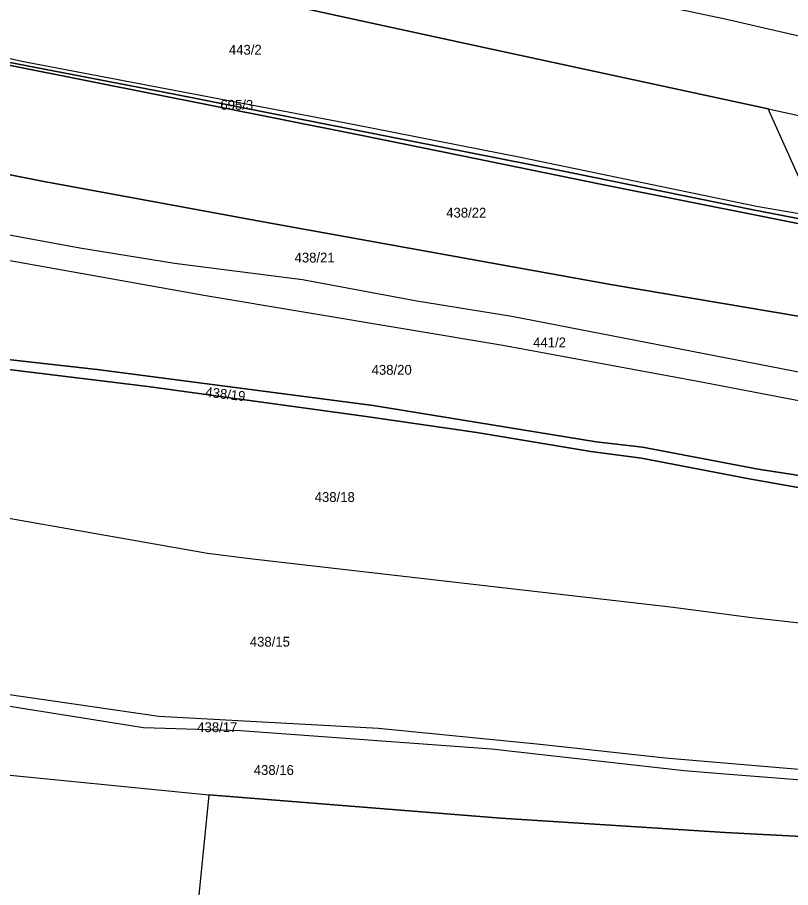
# Model space of a CAD drawing. Extents: x -629983 to -626385, y -1072828 to -1067897.
# Drawn here: x -627910.7 to -627674, y -1070295.9 to -1070029.7 of the extents above; entities that cross this region are included whole.
import ezdxf

# ---------------------------------------------------------------- set-up
doc = ezdxf.new("R2010")
doc.units = 0
doc.layers.add('Parcela nároku', color=7, linetype='Continuous')
doc.layers.add('Parcelní číslo', color=7, linetype='Continuous')

msp = doc.modelspace()

# ---------------------------------------------------------------- linework, layer by layer
at = {"layer": 'Parcela nároku'}
for points in [[(-627785.37, -1070010.96), (-627815.83, -1070004.37), (-627832.37, -1070000.14), (-627917.86, -1069981.38), (-627952.2, -1069973.99), (-627997.79, -1069964.89), (-628108.17, -1069942.02), (-628123.08, -1069937.86), (-628128.45, -1069964.26), (-628121.1, -1069966.23), (-628068.5, -1069978.38), (-628049.14, -1069982.94), (-627987.49, -1069993.82), (-627957.44, -1069999.19), (-627851.46, -1070020.69), (-627771.2, -1070038.21), (-627680.83, -1070057.74), (-627610.86, -1070072.86), (-627606.78, -1070048.94), (-627627.64, -1070045.09), (-627665.3, -1070036.87), (-627694.05, -1070030.28)], [(-627666.13, -1070090.61), (-627680.83, -1070057.74), (-627771.2, -1070038.21), (-627851.46, -1070020.69), (-627957.44, -1069999.19), (-627987.49, -1069993.82), (-627994.3, -1070025.41), (-627931.81, -1070038.01), (-627909.37, -1070043.13), (-627808.55, -1070062.26), (-627756.21, -1070072.57), (-627684.46, -1070087.52)], [(-627931.81, -1070038.01), (-627909.37, -1070043.13), (-627808.55, -1070062.26), (-627756.21, -1070072.57), (-627684.46, -1070087.52), (-627666.13, -1070090.61), (-627665.49, -1070092.47), (-627685.98, -1070088.51), (-627744.56, -1070076.52), (-627862.67, -1070053.18), (-627913.56, -1070043.43), (-627933.4, -1070039.04), (-627957.2, -1070034.43), (-627994.76, -1070026.71), (-627994.3, -1070025.41)], [(-627680.83, -1070057.74), (-627610.86, -1070072.86), (-627595.24, -1070075.25), (-627468.61, -1070101.85), (-627442.17, -1070107.72), (-627364.53, -1070123.84), (-627377.67, -1070134.13), (-627391.03, -1070143.4), (-627442.56, -1070132.48), (-627467.16, -1070127.17), (-627646.79, -1070091.19), (-627656.25, -1070092.65), (-627666.13, -1070090.61)], [(-628060.11, -1070271.11), (-628056.15, -1070244.07), (-628008.92, -1070250.2), (-627943.87, -1070258.43), (-627852.12, -1070267.55), (-627857.41, -1070320.6), (-627935.31, -1070316.64), (-627972.58, -1070313.71), (-628063.81, -1070300.51)], [(-627694, -1070279.01), (-627762.73, -1070274.69), (-627852.12, -1070267.55), (-627857.41, -1070320.6), (-627807.86, -1070322.13), (-627780.69, -1070322.36), (-627715.75, -1070324.53), (-627668.16, -1070326.84), (-627643.99, -1070328.38), (-627633.37, -1070319.16), (-627623.56, -1070329.68), (-627607.68, -1070330.66), (-627612.15, -1070314.31), (-627620.1, -1070282.88)]]:
    msp.add_lwpolyline(points, close=True, dxfattribs=at)
for points in [[(-627606.99, -1070025.62), (-627530.78, -1070041.4), (-627480.36, -1070051.91), (-627431.09, -1070066.57), (-627407.3, -1070072.95), (-627375.51, -1070080.32), (-627338.48, -1070088.13), (-627343.64, -1070096.86), (-627350.14, -1070106.49), (-627376.78, -1070100.94), (-627424.66, -1070089.97), (-627464, -1070079.68), (-627481.02, -1070075.36), (-627509.15, -1070069.78), (-627606.78, -1070048.94), (-627627.64, -1070045.09), (-627665.3, -1070036.87), (-627694.05, -1070030.28), (-627785.37, -1070010.96)], [(-627656.93, -1070095.7), (-627731.73, -1070080.89), (-627775.1, -1070072.02), (-627806.2, -1070065.63), (-627852.27, -1070056.45), (-627887.22, -1070049.55), (-627971.76, -1070032.76)], [(-627971.76, -1070032.76), (-627887.22, -1070049.55), (-627852.27, -1070056.45), (-627806.2, -1070065.63), (-627775.1, -1070072.02), (-627731.73, -1070080.89), (-627656.93, -1070095.7)], [(-627913.56, -1070043.43), (-627862.67, -1070053.18), (-627744.56, -1070076.52), (-627685.98, -1070088.51), (-627665.49, -1070092.47)], [(-627971.18, -1070066.38), (-627903.13, -1070079.86), (-627834.3, -1070092.45), (-627728.5, -1070111.57), (-627646.27, -1070125.36), (-627592.83, -1070135.55), (-627567.72, -1070139.52), (-627533.91, -1070146.95), (-627501.15, -1070155.18), (-627504.05, -1070169.16), (-627521.96, -1070165.82), (-627551.12, -1070159.2), (-627579.56, -1070153.71), (-627626.85, -1070146.42), (-627652.63, -1070141.94), (-627759.32, -1070121.18), (-627788.43, -1070116.53), (-627823.4, -1070110.05), (-627862.6, -1070105.05), (-627891.54, -1070100.28), (-627967.45, -1070086.39)], [(-627646.27, -1070125.36), (-627728.5, -1070111.57), (-627834.3, -1070092.45), (-627903.13, -1070079.86), (-627971.18, -1070066.38)], [(-627652.63, -1070141.94), (-627759.32, -1070121.18), (-627788.43, -1070116.53), (-627823.4, -1070110.05), (-627862.6, -1070105.05), (-627891.54, -1070100.28), (-627967.45, -1070086.39)], [(-627952.54, -1070097.03), (-627852.96, -1070114.78), (-627762.08, -1070129.98), (-627702.37, -1070141.02), (-627622, -1070156.42), (-627575.2, -1070163.69), (-627556.26, -1070166.16), (-627502.23, -1070176.65), (-627444.58, -1070188.48), (-627459.3, -1070205.79), (-627509.55, -1070197.12), (-627565.09, -1070187.83), (-627615.18, -1070179.27), (-627638.17, -1070175.73), (-627661.53, -1070171.41), (-627683.9, -1070167.96), (-627719.35, -1070161.23), (-627733.55, -1070159.56), (-627801.74, -1070148.45), (-627886.24, -1070137.46), (-627923.7, -1070133.29)], [(-627952.54, -1070097.03), (-627852.96, -1070114.78), (-627762.08, -1070129.98), (-627702.37, -1070141.02), (-627622, -1070156.42)], [(-627923.7, -1070133.29), (-627886.24, -1070137.46), (-627801.74, -1070148.45), (-627733.55, -1070159.56), (-627719.35, -1070161.23), (-627683.9, -1070167.96), (-627661.53, -1070171.41)], [(-627927.69, -1070135.69), (-627870.76, -1070142.6), (-627803.94, -1070151.81), (-627770.08, -1070156.67), (-627735.16, -1070162.49), (-627719.65, -1070164.52), (-627686.69, -1070170.82), (-627643.39, -1070178.51), (-627616.44, -1070182.76), (-627574.08, -1070190.13), (-627548.61, -1070194.42), (-627510.42, -1070200.71), (-627461.23, -1070208.23), (-627477.35, -1070228.63), (-627482.04, -1070235.24), (-627493.99, -1070234.25), (-627560.1, -1070227.33), (-627685.83, -1070213.41), (-627710.8, -1070210.1), (-627839.49, -1070195.32), (-627852.52, -1070193.73), (-627931.37, -1070179.87)], [(-627643.39, -1070178.51), (-627686.69, -1070170.82), (-627719.65, -1070164.52), (-627735.16, -1070162.49), (-627770.08, -1070156.67), (-627803.94, -1070151.81), (-627870.76, -1070142.6), (-627927.69, -1070135.69)], [(-628010.32, -1070222.78), (-627867.35, -1070243.48), (-627800.2, -1070247.16), (-627750.66, -1070252.06), (-627712.43, -1070256.17), (-627644.93, -1070261.86), (-627578.29, -1070268.4), (-627537.22, -1070274.1), (-627504.39, -1070279.94), (-627482.04, -1070235.24), (-627493.99, -1070234.25), (-627560.1, -1070227.33), (-627685.83, -1070213.41), (-627710.8, -1070210.1), (-627839.49, -1070195.32), (-627852.52, -1070193.73), (-627931.37, -1070179.87)], [(-628010.32, -1070222.78), (-627867.35, -1070243.48), (-627800.2, -1070247.16), (-627750.66, -1070252.06), (-627712.43, -1070256.17), (-627644.93, -1070261.86), (-627578.29, -1070268.4), (-627537.22, -1070274.1), (-627504.39, -1070279.94), (-627506.01, -1070282.58), (-627542.01, -1070276.06), (-627584.08, -1070270.83), (-627641.87, -1070265.31), (-627692.85, -1070261.34), (-627706.57, -1070260.22), (-627765.59, -1070253.53), (-627842.38, -1070247.97), (-627872.06, -1070246.99), (-627936.13, -1070236.87)], [(-627943.87, -1070258.43), (-627852.12, -1070267.55), (-627762.73, -1070274.69), (-627694, -1070279.01), (-627620.1, -1070282.88), (-627545.39, -1070288.95), (-627525.09, -1070291.72), (-627512.99, -1070294.4), (-627506.01, -1070282.58), (-627542.01, -1070276.06), (-627584.08, -1070270.83), (-627641.87, -1070265.31), (-627692.85, -1070261.34), (-627706.57, -1070260.22), (-627765.59, -1070253.53), (-627842.38, -1070247.97), (-627872.06, -1070246.99), (-627936.13, -1070236.87)]]:
    msp.add_lwpolyline(points, dxfattribs=at)

# ---------------------------------------------------------------- texts
at = {"layer": 'Parcelní číslo'}
for s, p in [('443/2', (-627845.94, -1070041.13)), ('695/3', (-627848.55, -1070057.98)), ('438/22', (-627779.42, -1070090.96)), ('438/21', (-627825.84, -1070104.69)), ('441/2', (-627752.81, -1070130.64)), ('438/20', (-627802.25, -1070139.03)), ('438/18', (-627819.68, -1070177.94)), ('438/15', (-627839.54, -1070222.19)), ('438/17', (-627855.63, -1070248.34)), ('438/16', (-627838.33, -1070261.43))]:
    msp.add_text(s, height=3, dxfattribs=at).set_placement(p)
msp.add_text('438/19', height=3, rotation=353.4802, dxfattribs=at).set_placement((-627853.28, -1070145.74))

doc.saveas('drawing.dxf')
